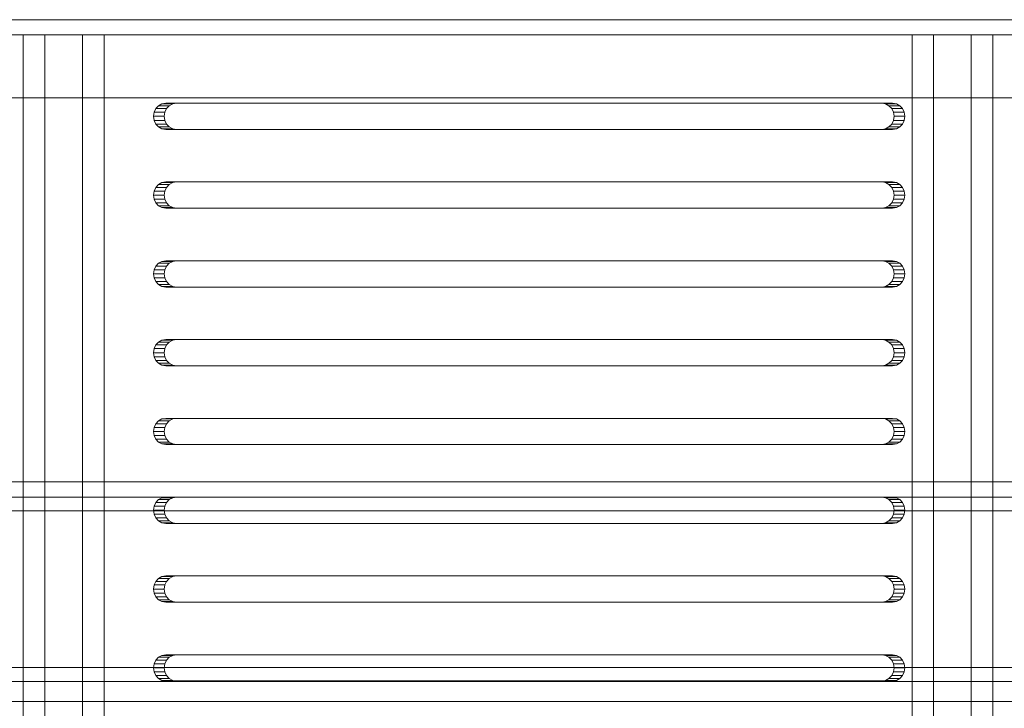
# Model space of a CAD drawing. Header units: millimetres. Extents: x -2233 to 61924, y -68080 to 6847.
# Tile 672 of 1056: x 27447 to 27635, y -17920 to -17789. Entities that reach past the tile are written whole.
import ezdxf

# ---------------------------------------------------------------- set-up
doc = ezdxf.new("R2010")
doc.units = ezdxf.units.MM
for name, color, linetype, lineweight in [('superior_bajante_movil', 7, 'Continuous', 0), ('superior_C09', 7, 'Continuous', 0), ('superior_screen-C09', 7, 'Continuous', 0)]:
    doc.layers.add(name, color=color, linetype=linetype, lineweight=lineweight)

msp = doc.modelspace()

# ---------------------------------------------------------------- linework, layer by layer
at = {"layer": 'superior_bajante_movil'}
for p, q in [((27829.98, -17789.103), (27078.226, -17789.103)), ((27829.562, -17792), (27077.808, -17792)), ((27078.492, -17792), (27830.246, -17792)), ((27078.834, -17792), (27830.588, -17792)), ((27834.693, -17792), (27082.939, -17792)), ((27459.41, -17792), (27448.133, -17792)), ((27448.133, -17792), (27448.133, -18168)), ((27452.238, -17792), (27448.133, -17792)), ((27452.238, -18168), (27452.238, -17792)), ((27452.238, -17792), (27463.514, -17792)), ((27459.41, -18168), (27459.41, -17792)), ((27463.514, -17792), (27459.41, -17792)), ((27463.514, -17792), (27463.514, -18168)), ((27628.554, -17792), (27617.278, -17792)), ((27617.278, -17792), (27617.278, -18168)), ((27621.382, -17792), (27617.278, -17792)), ((27621.382, -18168), (27621.382, -17792)), ((27621.382, -17792), (27632.659, -17792)), ((27628.554, -18168), (27628.554, -17792)), ((27632.659, -17792), (27628.554, -17792)), ((27632.659, -17792), (27632.659, -18168)), ((27077.808, -17804), (27829.562, -17804)), ((27830.588, -17804), (27078.834, -17804)), ((27473.879, -17805.477), (27473.36, -17806.031)), ((27474.534, -17805.122), (27473.879, -17805.477)), ((27473.879, -17805.477), (27475.931, -17805.477)), ((27475.26, -17805), (27474.534, -17805.122)), ((27474.534, -17805.122), (27476.586, -17805.122)), ((27475.26, -17805), (27477.312, -17805)), ((27611.516, -17805), (27475.26, -17805)), ((27475.412, -17806.031), (27475.931, -17805.477)), ((27475.931, -17805.477), (27476.586, -17805.122)), ((27476.586, -17805.122), (27477.312, -17805)), ((27477.312, -17805), (27613.568, -17805)), ((27611.516, -17805), (27613.568, -17805)), ((27612.242, -17805.122), (27611.516, -17805)), ((27612.242, -17805.122), (27614.294, -17805.122)), ((27612.896, -17805.477), (27612.242, -17805.122)), ((27612.896, -17805.477), (27614.949, -17805.477)), ((27613.416, -17806.031), (27612.896, -17805.477)), ((27613.568, -17805), (27614.294, -17805.122)), ((27614.294, -17805.122), (27614.949, -17805.477)), ((27614.949, -17805.477), (27615.468, -17806.031)), ((27473.026, -17806.727), (27472.911, -17807.5)), ((27472.911, -17807.5), (27473.026, -17808.273)), ((27472.911, -17807.5), (27474.963, -17807.5)), ((27473.36, -17806.031), (27473.026, -17806.727)), ((27473.026, -17806.727), (27475.078, -17806.727)), ((27473.36, -17806.031), (27475.412, -17806.031)), ((27474.963, -17807.5), (27475.078, -17806.727)), ((27475.078, -17808.273), (27474.963, -17807.5)), ((27475.078, -17806.727), (27475.412, -17806.031)), ((27613.416, -17806.031), (27615.468, -17806.031)), ((27613.75, -17806.727), (27613.416, -17806.031)), ((27613.75, -17806.727), (27615.802, -17806.727)), ((27613.865, -17807.5), (27613.75, -17806.727)), ((27613.75, -17808.273), (27613.865, -17807.5)), ((27613.865, -17807.5), (27615.917, -17807.5)), ((27615.468, -17806.031), (27615.802, -17806.727)), ((27615.802, -17806.727), (27615.917, -17807.5)), ((27615.917, -17807.5), (27615.802, -17808.273)), ((27473.026, -17808.273), (27473.36, -17808.969)), ((27473.026, -17808.273), (27475.078, -17808.273)), ((27473.36, -17808.969), (27473.879, -17809.523)), ((27473.36, -17808.969), (27475.412, -17808.969)), ((27473.879, -17809.523), (27474.534, -17809.878)), ((27473.879, -17809.523), (27475.931, -17809.523)), ((27475.412, -17808.969), (27475.078, -17808.273)), ((27475.931, -17809.523), (27475.412, -17808.969)), ((27476.586, -17809.878), (27475.931, -17809.523)), ((27612.242, -17809.878), (27612.896, -17809.523)), ((27612.896, -17809.523), (27613.416, -17808.969)), ((27612.896, -17809.523), (27614.949, -17809.523)), ((27613.416, -17808.969), (27613.75, -17808.273)), ((27613.416, -17808.969), (27615.468, -17808.969)), ((27613.75, -17808.273), (27615.802, -17808.273)), ((27614.949, -17809.523), (27614.294, -17809.878)), ((27615.468, -17808.969), (27614.949, -17809.523)), ((27615.802, -17808.273), (27615.468, -17808.969)), ((27474.534, -17809.878), (27475.26, -17810)), ((27474.534, -17809.878), (27476.586, -17809.878)), ((27477.312, -17810), (27475.26, -17810)), ((27475.26, -17810), (27611.516, -17810)), ((27477.312, -17810), (27476.586, -17809.878)), ((27613.568, -17810), (27477.312, -17810)), ((27611.516, -17810), (27612.242, -17809.878)), ((27611.516, -17810), (27613.568, -17810)), ((27612.242, -17809.878), (27614.294, -17809.878)), ((27614.294, -17809.878), (27613.568, -17810)), ((27473.879, -17820.477), (27473.36, -17821.031)), ((27474.534, -17820.122), (27473.879, -17820.477)), ((27473.879, -17820.477), (27475.931, -17820.477)), ((27475.26, -17820), (27474.534, -17820.122)), ((27474.534, -17820.122), (27476.586, -17820.122)), ((27475.26, -17820), (27477.312, -17820)), ((27611.516, -17820), (27475.26, -17820)), ((27475.412, -17821.031), (27475.931, -17820.477)), ((27475.931, -17820.477), (27476.586, -17820.122)), ((27476.586, -17820.122), (27477.312, -17820)), ((27477.312, -17820), (27613.568, -17820)), ((27611.516, -17820), (27613.568, -17820)), ((27612.242, -17820.122), (27611.516, -17820)), ((27612.242, -17820.122), (27614.294, -17820.122)), ((27612.896, -17820.477), (27612.242, -17820.122)), ((27612.896, -17820.477), (27614.949, -17820.477)), ((27613.416, -17821.031), (27612.896, -17820.477)), ((27613.568, -17820), (27614.294, -17820.122)), ((27614.294, -17820.122), (27614.949, -17820.477)), ((27614.949, -17820.477), (27615.468, -17821.031)), ((27473.026, -17821.727), (27472.911, -17822.5)), ((27472.911, -17822.5), (27473.026, -17823.273)), ((27472.911, -17822.5), (27474.963, -17822.5)), ((27473.36, -17821.031), (27473.026, -17821.727)), ((27473.026, -17821.727), (27475.078, -17821.727)), ((27473.36, -17821.031), (27475.412, -17821.031)), ((27474.963, -17822.5), (27475.078, -17821.727)), ((27475.078, -17823.273), (27474.963, -17822.5)), ((27475.078, -17821.727), (27475.412, -17821.031)), ((27613.416, -17821.031), (27615.468, -17821.031)), ((27613.75, -17821.727), (27613.416, -17821.031)), ((27613.75, -17821.727), (27615.802, -17821.727)), ((27613.865, -17822.5), (27613.75, -17821.727)), ((27613.75, -17823.273), (27613.865, -17822.5)), ((27613.865, -17822.5), (27615.917, -17822.5)), ((27615.468, -17821.031), (27615.802, -17821.727)), ((27615.802, -17821.727), (27615.917, -17822.5)), ((27615.917, -17822.5), (27615.802, -17823.273)), ((27473.026, -17823.273), (27473.36, -17823.969)), ((27473.026, -17823.273), (27475.078, -17823.273)), ((27473.36, -17823.969), (27473.879, -17824.523)), ((27473.36, -17823.969), (27475.412, -17823.969)), ((27473.879, -17824.523), (27474.534, -17824.878)), ((27473.879, -17824.523), (27475.931, -17824.523)), ((27475.412, -17823.969), (27475.078, -17823.273)), ((27475.931, -17824.523), (27475.412, -17823.969)), ((27476.586, -17824.878), (27475.931, -17824.523)), ((27612.242, -17824.878), (27612.896, -17824.523)), ((27612.896, -17824.523), (27613.416, -17823.969)), ((27612.896, -17824.523), (27614.949, -17824.523)), ((27613.416, -17823.969), (27613.75, -17823.273)), ((27613.416, -17823.969), (27615.468, -17823.969)), ((27613.75, -17823.273), (27615.802, -17823.273)), ((27614.949, -17824.523), (27614.294, -17824.878)), ((27615.468, -17823.969), (27614.949, -17824.523)), ((27615.802, -17823.273), (27615.468, -17823.969)), ((27474.534, -17824.878), (27475.26, -17825)), ((27474.534, -17824.878), (27476.586, -17824.878)), ((27477.312, -17825), (27475.26, -17825)), ((27475.26, -17825), (27611.516, -17825)), ((27477.312, -17825), (27476.586, -17824.878)), ((27613.568, -17825), (27477.312, -17825)), ((27611.516, -17825), (27612.242, -17824.878)), ((27611.516, -17825), (27613.568, -17825)), ((27612.242, -17824.878), (27614.294, -17824.878)), ((27614.294, -17824.878), (27613.568, -17825)), ((27473.879, -17835.477), (27473.36, -17836.031)), ((27474.534, -17835.122), (27473.879, -17835.477)), ((27473.879, -17835.477), (27475.931, -17835.477)), ((27475.26, -17835), (27474.534, -17835.122)), ((27474.534, -17835.122), (27476.586, -17835.122)), ((27475.26, -17835), (27477.312, -17835)), ((27611.516, -17835), (27475.26, -17835)), ((27475.412, -17836.031), (27475.931, -17835.477)), ((27475.931, -17835.477), (27476.586, -17835.122)), ((27476.586, -17835.122), (27477.312, -17835)), ((27477.312, -17835), (27613.568, -17835)), ((27611.516, -17835), (27613.568, -17835)), ((27612.242, -17835.122), (27611.516, -17835)), ((27612.242, -17835.122), (27614.294, -17835.122)), ((27612.896, -17835.477), (27612.242, -17835.122)), ((27612.896, -17835.477), (27614.949, -17835.477)), ((27613.416, -17836.031), (27612.896, -17835.477)), ((27613.568, -17835), (27614.294, -17835.122)), ((27614.294, -17835.122), (27614.949, -17835.477)), ((27614.949, -17835.477), (27615.468, -17836.031)), ((27473.026, -17836.727), (27472.911, -17837.5)), ((27472.911, -17837.5), (27473.026, -17838.273)), ((27472.911, -17837.5), (27474.963, -17837.5)), ((27473.36, -17836.031), (27473.026, -17836.727)), ((27473.026, -17836.727), (27475.078, -17836.727)), ((27473.36, -17836.031), (27475.412, -17836.031)), ((27474.963, -17837.5), (27475.078, -17836.727)), ((27475.078, -17838.273), (27474.963, -17837.5)), ((27475.078, -17836.727), (27475.412, -17836.031)), ((27613.416, -17836.031), (27615.468, -17836.031)), ((27613.75, -17836.727), (27613.416, -17836.031)), ((27613.75, -17836.727), (27615.802, -17836.727)), ((27613.865, -17837.5), (27613.75, -17836.727)), ((27613.75, -17838.273), (27613.865, -17837.5)), ((27613.865, -17837.5), (27615.917, -17837.5)), ((27615.468, -17836.031), (27615.802, -17836.727)), ((27615.802, -17836.727), (27615.917, -17837.5)), ((27615.917, -17837.5), (27615.802, -17838.273)), ((27473.026, -17838.273), (27473.36, -17838.969)), ((27473.026, -17838.273), (27475.078, -17838.273)), ((27473.36, -17838.969), (27473.879, -17839.523)), ((27473.36, -17838.969), (27475.412, -17838.969)), ((27475.412, -17838.969), (27475.078, -17838.273)), ((27475.931, -17839.523), (27475.412, -17838.969)), ((27612.896, -17839.523), (27613.416, -17838.969)), ((27613.416, -17838.969), (27613.75, -17838.273)), ((27613.416, -17838.969), (27615.468, -17838.969)), ((27613.75, -17838.273), (27615.802, -17838.273)), ((27615.468, -17838.969), (27614.949, -17839.523)), ((27615.802, -17838.273), (27615.468, -17838.969)), ((27473.879, -17839.523), (27474.534, -17839.878)), ((27473.879, -17839.523), (27475.931, -17839.523)), ((27474.534, -17839.878), (27475.26, -17840)), ((27474.534, -17839.878), (27476.586, -17839.878)), ((27477.312, -17840), (27475.26, -17840)), ((27475.26, -17840), (27611.516, -17840)), ((27476.586, -17839.878), (27475.931, -17839.523)), ((27477.312, -17840), (27476.586, -17839.878)), ((27613.568, -17840), (27477.312, -17840)), ((27611.516, -17840), (27612.242, -17839.878)), ((27611.516, -17840), (27613.568, -17840)), ((27612.242, -17839.878), (27612.896, -17839.523)), ((27612.242, -17839.878), (27614.294, -17839.878)), ((27612.896, -17839.523), (27614.949, -17839.523)), ((27614.294, -17839.878), (27613.568, -17840)), ((27614.949, -17839.523), (27614.294, -17839.878)), ((27473.879, -17850.477), (27473.36, -17851.031)), ((27474.534, -17850.122), (27473.879, -17850.477)), ((27473.879, -17850.477), (27475.931, -17850.477)), ((27475.26, -17850), (27474.534, -17850.122)), ((27474.534, -17850.122), (27476.586, -17850.122)), ((27475.26, -17850), (27477.312, -17850)), ((27611.516, -17850), (27475.26, -17850)), ((27475.412, -17851.031), (27475.931, -17850.477)), ((27475.931, -17850.477), (27476.586, -17850.122)), ((27476.586, -17850.122), (27477.312, -17850)), ((27477.312, -17850), (27613.568, -17850)), ((27611.516, -17850), (27613.568, -17850)), ((27612.242, -17850.122), (27611.516, -17850)), ((27612.242, -17850.122), (27614.294, -17850.122)), ((27612.896, -17850.477), (27612.242, -17850.122)), ((27612.896, -17850.477), (27614.949, -17850.477)), ((27613.416, -17851.031), (27612.896, -17850.477)), ((27613.568, -17850), (27614.294, -17850.122)), ((27614.294, -17850.122), (27614.949, -17850.477)), ((27614.949, -17850.477), (27615.468, -17851.031)), ((27473.026, -17851.727), (27472.911, -17852.5)), ((27472.911, -17852.5), (27473.026, -17853.273)), ((27472.911, -17852.5), (27474.963, -17852.5)), ((27473.36, -17851.031), (27473.026, -17851.727)), ((27473.026, -17851.727), (27475.078, -17851.727)), ((27473.36, -17851.031), (27475.412, -17851.031)), ((27474.963, -17852.5), (27475.078, -17851.727)), ((27475.078, -17853.273), (27474.963, -17852.5)), ((27475.078, -17851.727), (27475.412, -17851.031)), ((27613.416, -17851.031), (27615.468, -17851.031)), ((27613.75, -17851.727), (27613.416, -17851.031)), ((27613.75, -17851.727), (27615.802, -17851.727)), ((27613.865, -17852.5), (27613.75, -17851.727)), ((27613.75, -17853.273), (27613.865, -17852.5)), ((27613.865, -17852.5), (27615.917, -17852.5)), ((27615.468, -17851.031), (27615.802, -17851.727)), ((27615.802, -17851.727), (27615.917, -17852.5)), ((27615.917, -17852.5), (27615.802, -17853.273)), ((27473.026, -17853.273), (27473.36, -17853.969)), ((27473.026, -17853.273), (27475.078, -17853.273)), ((27473.36, -17853.969), (27473.879, -17854.523)), ((27473.36, -17853.969), (27475.412, -17853.969)), ((27475.412, -17853.969), (27475.078, -17853.273)), ((27475.931, -17854.523), (27475.412, -17853.969)), ((27612.896, -17854.523), (27613.416, -17853.969)), ((27613.416, -17853.969), (27613.75, -17853.273)), ((27613.416, -17853.969), (27615.468, -17853.969)), ((27613.75, -17853.273), (27615.802, -17853.273)), ((27615.468, -17853.969), (27614.949, -17854.523)), ((27615.802, -17853.273), (27615.468, -17853.969)), ((27473.879, -17854.523), (27474.534, -17854.878)), ((27473.879, -17854.523), (27475.931, -17854.523)), ((27474.534, -17854.878), (27475.26, -17855)), ((27474.534, -17854.878), (27476.586, -17854.878)), ((27477.312, -17855), (27475.26, -17855)), ((27475.26, -17855), (27611.516, -17855)), ((27476.586, -17854.878), (27475.931, -17854.523)), ((27477.312, -17855), (27476.586, -17854.878)), ((27613.568, -17855), (27477.312, -17855)), ((27611.516, -17855), (27612.242, -17854.878)), ((27611.516, -17855), (27613.568, -17855)), ((27612.242, -17854.878), (27612.896, -17854.523)), ((27612.242, -17854.878), (27614.294, -17854.878)), ((27612.896, -17854.523), (27614.949, -17854.523)), ((27614.294, -17854.878), (27613.568, -17855)), ((27614.949, -17854.523), (27614.294, -17854.878)), ((27473.879, -17865.477), (27473.36, -17866.031)), ((27474.534, -17865.122), (27473.879, -17865.477)), ((27473.879, -17865.477), (27475.931, -17865.477)), ((27475.26, -17865), (27474.534, -17865.122)), ((27474.534, -17865.122), (27476.586, -17865.122)), ((27475.26, -17865), (27477.312, -17865)), ((27611.516, -17865), (27475.26, -17865)), ((27475.412, -17866.031), (27475.931, -17865.477)), ((27475.931, -17865.477), (27476.586, -17865.122)), ((27476.586, -17865.122), (27477.312, -17865)), ((27477.312, -17865), (27613.568, -17865)), ((27611.516, -17865), (27613.568, -17865)), ((27612.242, -17865.122), (27611.516, -17865)), ((27612.242, -17865.122), (27614.294, -17865.122)), ((27612.896, -17865.477), (27612.242, -17865.122)), ((27612.896, -17865.477), (27614.949, -17865.477)), ((27613.416, -17866.031), (27612.896, -17865.477)), ((27613.568, -17865), (27614.294, -17865.122)), ((27614.294, -17865.122), (27614.949, -17865.477)), ((27614.949, -17865.477), (27615.468, -17866.031)), ((27473.026, -17866.727), (27472.911, -17867.5)), ((27472.911, -17867.5), (27473.026, -17868.273)), ((27472.911, -17867.5), (27474.963, -17867.5)), ((27473.36, -17866.031), (27473.026, -17866.727)), ((27473.026, -17866.727), (27475.078, -17866.727)), ((27473.36, -17866.031), (27475.412, -17866.031)), ((27474.963, -17867.5), (27475.078, -17866.727)), ((27475.078, -17868.273), (27474.963, -17867.5)), ((27475.078, -17866.727), (27475.412, -17866.031)), ((27613.416, -17866.031), (27615.468, -17866.031)), ((27613.75, -17866.727), (27613.416, -17866.031)), ((27613.75, -17866.727), (27615.802, -17866.727)), ((27613.865, -17867.5), (27613.75, -17866.727)), ((27613.75, -17868.273), (27613.865, -17867.5)), ((27613.865, -17867.5), (27615.917, -17867.5)), ((27615.468, -17866.031), (27615.802, -17866.727)), ((27615.802, -17866.727), (27615.917, -17867.5)), ((27615.917, -17867.5), (27615.802, -17868.273)), ((27473.026, -17868.273), (27473.36, -17868.969)), ((27473.026, -17868.273), (27475.078, -17868.273)), ((27473.36, -17868.969), (27473.879, -17869.523)), ((27473.36, -17868.969), (27475.412, -17868.969)), ((27475.412, -17868.969), (27475.078, -17868.273)), ((27475.931, -17869.523), (27475.412, -17868.969)), ((27612.896, -17869.523), (27613.416, -17868.969)), ((27613.416, -17868.969), (27613.75, -17868.273)), ((27613.416, -17868.969), (27615.468, -17868.969)), ((27613.75, -17868.273), (27615.802, -17868.273)), ((27615.468, -17868.969), (27614.949, -17869.523)), ((27615.802, -17868.273), (27615.468, -17868.969)), ((27473.879, -17869.523), (27474.534, -17869.878)), ((27473.879, -17869.523), (27475.931, -17869.523)), ((27474.534, -17869.878), (27475.26, -17870)), ((27474.534, -17869.878), (27476.586, -17869.878)), ((27477.312, -17870), (27475.26, -17870)), ((27475.26, -17870), (27611.516, -17870)), ((27476.586, -17869.878), (27475.931, -17869.523)), ((27477.312, -17870), (27476.586, -17869.878)), ((27613.568, -17870), (27477.312, -17870)), ((27611.516, -17870), (27612.242, -17869.878)), ((27611.516, -17870), (27613.568, -17870)), ((27612.242, -17869.878), (27612.896, -17869.523)), ((27612.242, -17869.878), (27614.294, -17869.878)), ((27612.896, -17869.523), (27614.949, -17869.523)), ((27614.294, -17869.878), (27613.568, -17870)), ((27614.949, -17869.523), (27614.294, -17869.878)), ((27349.801, -17877.103), (27649.801, -17877.103)), ((27650.067, -17880), (27350.067, -17880)), ((27473.879, -17880.477), (27473.36, -17881.031)), ((27474.534, -17880.122), (27473.879, -17880.477)), ((27473.879, -17880.477), (27475.931, -17880.477)), ((27475.26, -17880), (27474.534, -17880.122)), ((27474.534, -17880.122), (27476.586, -17880.122)), ((27475.26, -17880), (27477.312, -17880)), ((27611.516, -17880), (27475.26, -17880)), ((27475.412, -17881.031), (27475.931, -17880.477)), ((27475.931, -17880.477), (27476.586, -17880.122)), ((27476.586, -17880.122), (27477.312, -17880)), ((27477.312, -17880), (27613.568, -17880)), ((27611.516, -17880), (27613.568, -17880)), ((27612.242, -17880.122), (27611.516, -17880)), ((27612.242, -17880.122), (27614.294, -17880.122)), ((27612.896, -17880.477), (27612.242, -17880.122)), ((27612.896, -17880.477), (27614.949, -17880.477)), ((27613.416, -17881.031), (27612.896, -17880.477)), ((27613.568, -17880), (27614.294, -17880.122)), ((27614.294, -17880.122), (27614.949, -17880.477)), ((27614.949, -17880.477), (27615.468, -17881.031)), ((27473.026, -17881.727), (27472.911, -17882.5)), ((27472.911, -17882.5), (27473.026, -17883.273)), ((27472.911, -17882.5), (27474.963, -17882.5)), ((27473.36, -17881.031), (27473.026, -17881.727)), ((27473.026, -17881.727), (27475.078, -17881.727)), ((27473.36, -17881.031), (27475.412, -17881.031)), ((27474.963, -17882.5), (27475.078, -17881.727)), ((27475.078, -17883.273), (27474.963, -17882.5)), ((27475.078, -17881.727), (27475.412, -17881.031)), ((27613.416, -17881.031), (27615.468, -17881.031)), ((27613.75, -17881.727), (27613.416, -17881.031)), ((27613.75, -17881.727), (27615.802, -17881.727)), ((27613.865, -17882.5), (27613.75, -17881.727)), ((27613.75, -17883.273), (27613.865, -17882.5)), ((27613.865, -17882.5), (27615.917, -17882.5)), ((27615.468, -17881.031), (27615.802, -17881.727)), ((27615.802, -17881.727), (27615.917, -17882.5)), ((27615.917, -17882.5), (27615.802, -17883.273)), ((27473.026, -17883.273), (27473.36, -17883.969)), ((27473.026, -17883.273), (27475.078, -17883.273)), ((27473.36, -17883.969), (27473.879, -17884.523)), ((27473.36, -17883.969), (27475.412, -17883.969)), ((27475.412, -17883.969), (27475.078, -17883.273)), ((27475.931, -17884.523), (27475.412, -17883.969)), ((27612.896, -17884.523), (27613.416, -17883.969)), ((27613.416, -17883.969), (27613.75, -17883.273)), ((27613.416, -17883.969), (27615.468, -17883.969)), ((27613.75, -17883.273), (27615.802, -17883.273)), ((27615.468, -17883.969), (27614.949, -17884.523)), ((27615.802, -17883.273), (27615.468, -17883.969)), ((27473.879, -17884.523), (27474.534, -17884.878)), ((27473.879, -17884.523), (27475.931, -17884.523)), ((27474.534, -17884.878), (27475.26, -17885)), ((27474.534, -17884.878), (27476.586, -17884.878)), ((27477.312, -17885), (27475.26, -17885)), ((27475.26, -17885), (27611.516, -17885)), ((27476.586, -17884.878), (27475.931, -17884.523)), ((27477.312, -17885), (27476.586, -17884.878)), ((27613.568, -17885), (27477.312, -17885)), ((27611.516, -17885), (27612.242, -17884.878)), ((27611.516, -17885), (27613.568, -17885)), ((27612.242, -17884.878), (27612.896, -17884.523)), ((27612.242, -17884.878), (27614.294, -17884.878)), ((27612.896, -17884.523), (27614.949, -17884.523)), ((27614.294, -17884.878), (27613.568, -17885)), ((27614.949, -17884.523), (27614.294, -17884.878)), ((27473.879, -17895.477), (27473.36, -17896.031)), ((27474.534, -17895.122), (27473.879, -17895.477)), ((27473.879, -17895.477), (27475.931, -17895.477)), ((27475.26, -17895), (27474.534, -17895.122)), ((27474.534, -17895.122), (27476.586, -17895.122)), ((27475.26, -17895), (27477.312, -17895)), ((27611.516, -17895), (27475.26, -17895)), ((27475.412, -17896.031), (27475.931, -17895.477)), ((27475.931, -17895.477), (27476.586, -17895.122)), ((27476.586, -17895.122), (27477.312, -17895)), ((27477.312, -17895), (27613.568, -17895)), ((27611.516, -17895), (27613.568, -17895)), ((27612.242, -17895.122), (27611.516, -17895)), ((27612.242, -17895.122), (27614.294, -17895.122)), ((27612.896, -17895.477), (27612.242, -17895.122)), ((27612.896, -17895.477), (27614.949, -17895.477)), ((27613.416, -17896.031), (27612.896, -17895.477)), ((27613.568, -17895), (27614.294, -17895.122)), ((27614.294, -17895.122), (27614.949, -17895.477)), ((27614.949, -17895.477), (27615.468, -17896.031)), ((27473.026, -17896.727), (27472.911, -17897.5)), ((27472.911, -17897.5), (27473.026, -17898.273)), ((27472.911, -17897.5), (27474.963, -17897.5)), ((27473.36, -17896.031), (27473.026, -17896.727)), ((27473.026, -17896.727), (27475.078, -17896.727)), ((27473.36, -17896.031), (27475.412, -17896.031)), ((27474.963, -17897.5), (27475.078, -17896.727)), ((27475.078, -17898.273), (27474.963, -17897.5)), ((27475.078, -17896.727), (27475.412, -17896.031)), ((27613.416, -17896.031), (27615.468, -17896.031)), ((27613.75, -17896.727), (27613.416, -17896.031)), ((27613.75, -17896.727), (27615.802, -17896.727)), ((27613.865, -17897.5), (27613.75, -17896.727)), ((27613.75, -17898.273), (27613.865, -17897.5)), ((27613.865, -17897.5), (27615.917, -17897.5)), ((27615.468, -17896.031), (27615.802, -17896.727)), ((27615.802, -17896.727), (27615.917, -17897.5)), ((27615.917, -17897.5), (27615.802, -17898.273)), ((27473.026, -17898.273), (27473.36, -17898.969)), ((27473.026, -17898.273), (27475.078, -17898.273)), ((27473.36, -17898.969), (27473.879, -17899.523)), ((27473.36, -17898.969), (27475.412, -17898.969)), ((27475.412, -17898.969), (27475.078, -17898.273)), ((27475.931, -17899.523), (27475.412, -17898.969)), ((27612.896, -17899.523), (27613.416, -17898.969)), ((27613.416, -17898.969), (27613.75, -17898.273)), ((27613.416, -17898.969), (27615.468, -17898.969)), ((27613.75, -17898.273), (27615.802, -17898.273)), ((27615.468, -17898.969), (27614.949, -17899.523)), ((27615.802, -17898.273), (27615.468, -17898.969)), ((27473.879, -17899.523), (27474.534, -17899.878)), ((27473.879, -17899.523), (27475.931, -17899.523)), ((27474.534, -17899.878), (27475.26, -17900)), ((27474.534, -17899.878), (27476.586, -17899.878)), ((27477.312, -17900), (27475.26, -17900)), ((27475.26, -17900), (27611.516, -17900)), ((27476.586, -17899.878), (27475.931, -17899.523)), ((27477.312, -17900), (27476.586, -17899.878)), ((27613.568, -17900), (27477.312, -17900)), ((27611.516, -17900), (27612.242, -17899.878)), ((27611.516, -17900), (27613.568, -17900)), ((27612.242, -17899.878), (27612.896, -17899.523)), ((27612.242, -17899.878), (27614.294, -17899.878)), ((27612.896, -17899.523), (27614.949, -17899.523)), ((27614.294, -17899.878), (27613.568, -17900)), ((27614.949, -17899.523), (27614.294, -17899.878)), ((27473.879, -17910.477), (27473.36, -17911.031)), ((27474.534, -17910.122), (27473.879, -17910.477)), ((27473.879, -17910.477), (27475.931, -17910.477)), ((27475.26, -17910), (27474.534, -17910.122)), ((27474.534, -17910.122), (27476.586, -17910.122)), ((27475.26, -17910), (27477.312, -17910)), ((27611.516, -17910), (27475.26, -17910)), ((27475.412, -17911.031), (27475.931, -17910.477)), ((27475.931, -17910.477), (27476.586, -17910.122)), ((27476.586, -17910.122), (27477.312, -17910)), ((27477.312, -17910), (27613.568, -17910)), ((27611.516, -17910), (27613.568, -17910)), ((27612.242, -17910.122), (27611.516, -17910)), ((27612.242, -17910.122), (27614.294, -17910.122)), ((27612.896, -17910.477), (27612.242, -17910.122)), ((27612.896, -17910.477), (27614.949, -17910.477)), ((27613.416, -17911.031), (27612.896, -17910.477)), ((27613.568, -17910), (27614.294, -17910.122)), ((27614.294, -17910.122), (27614.949, -17910.477)), ((27614.949, -17910.477), (27615.468, -17911.031)), ((27473.026, -17911.727), (27472.911, -17912.5)), ((27472.911, -17912.5), (27473.026, -17913.273)), ((27472.911, -17912.5), (27474.963, -17912.5)), ((27473.36, -17911.031), (27473.026, -17911.727)), ((27473.026, -17911.727), (27475.078, -17911.727)), ((27473.36, -17911.031), (27475.412, -17911.031)), ((27474.963, -17912.5), (27475.078, -17911.727)), ((27475.078, -17913.273), (27474.963, -17912.5)), ((27475.078, -17911.727), (27475.412, -17911.031)), ((27613.416, -17911.031), (27615.468, -17911.031)), ((27613.75, -17911.727), (27613.416, -17911.031)), ((27613.75, -17911.727), (27615.802, -17911.727)), ((27613.865, -17912.5), (27613.75, -17911.727)), ((27613.75, -17913.273), (27613.865, -17912.5)), ((27613.865, -17912.5), (27615.917, -17912.5)), ((27615.468, -17911.031), (27615.802, -17911.727)), ((27615.802, -17911.727), (27615.917, -17912.5)), ((27615.917, -17912.5), (27615.802, -17913.273)), ((27473.026, -17913.273), (27473.36, -17913.969)), ((27473.026, -17913.273), (27475.078, -17913.273)), ((27473.36, -17913.969), (27473.879, -17914.523)), ((27473.36, -17913.969), (27475.412, -17913.969)), ((27475.412, -17913.969), (27475.078, -17913.273)), ((27475.931, -17914.523), (27475.412, -17913.969)), ((27612.896, -17914.523), (27613.416, -17913.969)), ((27613.416, -17913.969), (27613.75, -17913.273)), ((27613.416, -17913.969), (27615.468, -17913.969)), ((27613.75, -17913.273), (27615.802, -17913.273)), ((27615.468, -17913.969), (27614.949, -17914.523)), ((27615.802, -17913.273), (27615.468, -17913.969)), ((27473.879, -17914.523), (27474.534, -17914.878)), ((27473.879, -17914.523), (27475.931, -17914.523)), ((27474.534, -17914.878), (27475.26, -17915)), ((27474.534, -17914.878), (27476.586, -17914.878)), ((27477.312, -17915), (27475.26, -17915)), ((27475.26, -17915), (27611.516, -17915)), ((27476.586, -17914.878), (27475.931, -17914.523)), ((27477.312, -17915), (27476.586, -17914.878)), ((27613.568, -17915), (27477.312, -17915)), ((27611.516, -17915), (27612.242, -17914.878)), ((27611.516, -17915), (27613.568, -17915)), ((27612.242, -17914.878), (27612.896, -17914.523)), ((27612.242, -17914.878), (27614.294, -17914.878)), ((27612.896, -17914.523), (27614.949, -17914.523)), ((27614.294, -17914.878), (27613.568, -17915)), ((27614.949, -17914.523), (27614.294, -17914.878))]:
    msp.add_line(p, q, dxfattribs=at)
at = {"layer": 'superior_C09'}
msp.add_line((27225, -17918.895), (27775, -17918.895), dxfattribs=at)
at = {"layer": 'superior_screen-C09'}
for p, q in [((27350.067, -17880), (27650.067, -17880)), ((27650.067, -17882.628), (27350.067, -17882.628)), ((27640, -17912.457), (27360, -17912.457)), ((27360, -17915.085), (27640, -17915.085))]:
    msp.add_line(p, q, dxfattribs=at)

doc.saveas('drawing.dxf')
